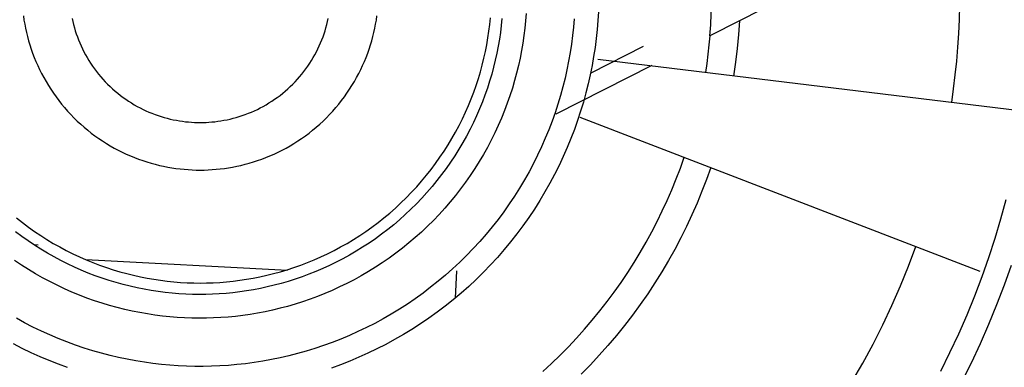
# Model space of a CAD drawing. Header units: millimetres. Extents: x -2637 to -1637, y 678 to 1678.
# Tile 277 of 348: x -2022.48 to -2014.21, y 1388 to 1390.92. Entities that reach past the tile are written whole.
import ezdxf

# ---------------------------------------------------------------- set-up
doc = ezdxf.new("R2010")
doc.units = ezdxf.units.MM
doc.layers.add('Make2D$B.SHOW mini', color=7, linetype='Continuous', true_color=0x000000)

msp = doc.modelspace()

# ---------------------------------------------------------------- linework, layer by layer
at = {"layer": 'Make2D$B.SHOW mini', "color": 18, "lineweight": -3, "true_color": 0x000000}
for points in [[(-2014.6184, 1391.8377), (-2016.4344, 1390.9123)], [(-2016.6833, 1390.7855), (-2016.6763, 1390.878), (-2016.6713, 1390.9706), (-2016.6683, 1391.0633), (-2016.6673, 1391.156)], [(-2014.6502, 1390.2244), (-2014.6342, 1390.3401), (-2014.6203, 1390.4561), (-2014.6086, 1390.5724), (-2014.599, 1390.6889), (-2014.5915, 1390.8056), (-2014.5861, 1390.9224), (-2014.5829, 1391.0392), (-2014.5819, 1391.156)], [(-2018.2269, 1390.9734), (-2018.2318, 1390.9117), (-2018.238, 1390.8495), (-2018.2458, 1390.7871), (-2018.255, 1390.7243), (-2018.2658, 1390.6614), (-2018.2781, 1390.5982), (-2018.292, 1390.5349), (-2018.3075, 1390.4716), (-2018.3246, 1390.4082), (-2018.3434, 1390.3448), (-2018.3638, 1390.2816), (-2018.3858, 1390.2185), (-2018.4095, 1390.1557), (-2018.4349, 1390.0931), (-2018.4619, 1390.0309), (-2018.4906, 1389.9691), (-2018.5209, 1389.9078), (-2018.5529, 1389.8471), (-2018.5865, 1389.7869), (-2018.6217, 1389.7274), (-2018.6585, 1389.6687), (-2018.6969, 1389.6107), (-2018.7368, 1389.5536), (-2018.7782, 1389.4974), (-2018.8212, 1389.4423), (-2018.8655, 1389.3881), (-2018.9113, 1389.3351), (-2018.9585, 1389.2832), (-2019.007, 1389.2325), (-2019.0567, 1389.1831), (-2019.1077, 1389.1349), (-2019.1599, 1389.0881), (-2019.2132, 1389.0427), (-2019.2676, 1388.9988), (-2019.3229, 1388.9563), (-2019.3793, 1388.9153), (-2019.4365, 1388.8758), (-2019.4945, 1388.8379), (-2019.5533, 1388.8016), (-2019.6128, 1388.7668), (-2019.673, 1388.7337), (-2019.7337, 1388.7022), (-2019.795, 1388.6724), (-2019.8566, 1388.6442), (-2019.9187, 1388.6177), (-2019.9811, 1388.5928), (-2020.0437, 1388.5695), (-2020.1066, 1388.548), (-2020.1695, 1388.528), (-2020.2326, 1388.5097), (-2020.2956, 1388.493), (-2020.3587, 1388.4779), (-2020.4216, 1388.4644), (-2020.4843, 1388.4524), (-2020.5469, 1388.442), (-2020.6092, 1388.4331), (-2020.6712, 1388.4256), (-2020.7328, 1388.4196), (-2020.7941, 1388.4151), (-2020.8549, 1388.4119), (-2020.9153, 1388.4101), (-2020.9757, 1388.4096), (-2021.0366, 1388.4105), (-2021.0979, 1388.4127), (-2021.1598, 1388.4164), (-2021.222, 1388.4215), (-2021.2846, 1388.428), (-2021.3475, 1388.4361), (-2021.4107, 1388.4457), (-2021.4741, 1388.4568), (-2021.5376, 1388.4695), (-2021.6012, 1388.4838), (-2021.6649, 1388.4997), (-2021.7286, 1388.5173), (-2021.7922, 1388.5364), (-2021.8557, 1388.5573), (-2021.919, 1388.5798), (-2021.982, 1388.604), (-2022.0447, 1388.6298), (-2022.107, 1388.6573), (-2022.1689, 1388.6865), (-2022.2303, 1388.7173), (-2022.2911, 1388.7497), (-2022.3512, 1388.7838), (-2022.4107, 1388.8195), (-2022.4693, 1388.8568), (-2022.5272, 1388.8956)], [(-2017.6197, 1390.988), (-2017.6243, 1390.9136), (-2017.6306, 1390.8387), (-2017.6386, 1390.7634), (-2017.6484, 1390.6876), (-2017.6601, 1390.6115), (-2017.6736, 1390.535), (-2017.6889, 1390.4583), (-2017.7062, 1390.3815), (-2017.7255, 1390.3046), (-2017.7467, 1390.2276), (-2017.7699, 1390.1506), (-2017.7951, 1390.0738), (-2017.8222, 1389.9972), (-2017.8515, 1389.9208), (-2017.8827, 1389.8447), (-2017.916, 1389.769), (-2017.9513, 1389.6939), (-2017.9886, 1389.6193), (-2018.0279, 1389.5453), (-2018.0692, 1389.4721), (-2018.1125, 1389.3997), (-2018.1578, 1389.3282), (-2018.205, 1389.2576), (-2018.2541, 1389.188), (-2018.3051, 1389.1196), (-2018.3579, 1389.0524), (-2018.4125, 1388.9864), (-2018.4688, 1388.9218), (-2018.5268, 1388.8586), (-2018.5865, 1388.7968), (-2018.6477, 1388.7366), (-2018.7105, 1388.6779), (-2018.7747, 1388.6209), (-2018.8403, 1388.5656), (-2018.9073, 1388.5121), (-2018.9755, 1388.4603), (-2019.0449, 1388.4104), (-2019.1154, 1388.3623), (-2019.1869, 1388.3162), (-2019.2594, 1388.272), (-2019.3328, 1388.2298), (-2019.407, 1388.1896), (-2019.4819, 1388.1514), (-2019.5574, 1388.1152), (-2019.6335, 1388.0811), (-2019.7101, 1388.049), (-2019.7871, 1388.0189), (-2019.8644, 1387.9909)], [(-2018.4309, 1390.9295), (-2018.4367, 1390.8719), (-2018.4439, 1390.8139), (-2018.4525, 1390.7558), (-2018.4625, 1390.6974), (-2018.4739, 1390.6388), (-2018.4868, 1390.5801), (-2018.5012, 1390.5214), (-2018.5171, 1390.4626), (-2018.5344, 1390.4039), (-2018.5533, 1390.3453), (-2018.5738, 1390.2868), (-2018.5957, 1390.2285), (-2018.6193, 1390.1705), (-2018.6443, 1390.1129), (-2018.6709, 1390.0556), (-2018.699, 1389.9987), (-2018.7287, 1389.9424), (-2018.7598, 1389.8866), (-2018.7925, 1389.8314), (-2018.8266, 1389.777), (-2018.8622, 1389.7232), (-2018.8992, 1389.6703), (-2018.9376, 1389.6182), (-2018.9774, 1389.567), (-2019.0186, 1389.5168), (-2019.061, 1389.4677), (-2019.1048, 1389.4195), (-2019.1497, 1389.3725), (-2019.1958, 1389.3267), (-2019.2431, 1389.2821), (-2019.2915, 1389.2387), (-2019.3409, 1389.1966), (-2019.3913, 1389.1558), (-2019.4427, 1389.1164), (-2019.4949, 1389.0784), (-2019.5479, 1389.0418), (-2019.6017, 1389.0067), (-2019.6563, 1388.973), (-2019.7115, 1388.9408), (-2019.7672, 1388.9101), (-2019.8235, 1388.8809), (-2019.8803, 1388.8532), (-2019.9375, 1388.8271), (-2019.9951, 1388.8025), (-2020.0529, 1388.7794), (-2020.111, 1388.7579), (-2020.1692, 1388.7379), (-2020.2276, 1388.7194), (-2020.2861, 1388.7024), (-2020.3445, 1388.6869), (-2020.403, 1388.6729), (-2020.4613, 1388.6604), (-2020.5195, 1388.6493), (-2020.5775, 1388.6396), (-2020.6353, 1388.6313), (-2020.6927, 1388.6244), (-2020.7499, 1388.6189), (-2020.8067, 1388.6147), (-2020.8631, 1388.6117), (-2020.9191, 1388.61), (-2020.975, 1388.6096), (-2021.0315, 1388.6104), (-2021.0884, 1388.6125), (-2021.1458, 1388.6158), (-2021.2035, 1388.6206), (-2021.2615, 1388.6266), (-2021.3198, 1388.6341), (-2021.3784, 1388.643), (-2021.4372, 1388.6533), (-2021.4961, 1388.6651), (-2021.5551, 1388.6784), (-2021.6141, 1388.6931), (-2021.6732, 1388.7094), (-2021.7322, 1388.7272), (-2021.791, 1388.7465), (-2021.8497, 1388.7674), (-2021.9081, 1388.7898), (-2021.9663, 1388.8137), (-2022.0241, 1388.8392), (-2022.0814, 1388.8663), (-2022.1383, 1388.8948), (-2022.1947, 1388.9249), (-2022.2504, 1388.9565), (-2022.3056, 1388.9896), (-2022.36, 1389.0242), (-2022.4136, 1389.0602), (-2022.4664, 1389.0976), (-2022.5183, 1389.1365)], [(-2017.8238, 1390.9281), (-2017.8297, 1390.8577), (-2017.8372, 1390.7868), (-2017.8465, 1390.7155), (-2017.8574, 1390.6439), (-2017.8701, 1390.5721), (-2017.8846, 1390.5), (-2017.9008, 1390.4277), (-2017.9189, 1390.3554), (-2017.9389, 1390.283), (-2017.9607, 1390.2106), (-2017.9843, 1390.1384), (-2018.0099, 1390.0663), (-2018.0374, 1389.9945), (-2018.0668, 1389.9229), (-2018.098, 1389.8518), (-2018.1312, 1389.7811), (-2018.1663, 1389.711), (-2018.2033, 1389.6414), (-2018.2422, 1389.5726), (-2018.2829, 1389.5045), (-2018.3254, 1389.4372), (-2018.3698, 1389.3709), (-2018.416, 1389.3055), (-2018.4639, 1389.2411), (-2018.5136, 1389.1779), (-2018.5649, 1389.1159), (-2018.6179, 1389.0551), (-2018.6724, 1388.9957), (-2018.7285, 1388.9376), (-2018.7861, 1388.8809), (-2018.8451, 1388.8258), (-2018.9055, 1388.7722), (-2018.9672, 1388.7202), (-2019.0302, 1388.6698), (-2019.0943, 1388.6211), (-2019.1596, 1388.5742), (-2019.2259, 1388.529), (-2019.2931, 1388.4857), (-2019.3613, 1388.4441), (-2019.4303, 1388.4044), (-2019.5001, 1388.3666), (-2019.5705, 1388.3307), (-2019.6415, 1388.2967), (-2019.7131, 1388.2646), (-2019.7851, 1388.2344), (-2019.8575, 1388.2061), (-2019.9302, 1388.1798), (-2020.0031, 1388.1554), (-2020.0762, 1388.1329), (-2020.1494, 1388.1122), (-2020.2226, 1388.0935), (-2020.2958, 1388.0766), (-2020.3688, 1388.0616), (-2020.4417, 1388.0484), (-2020.5144, 1388.037), (-2020.5867, 1388.0273), (-2020.6587, 1388.0194), (-2020.7303, 1388.0132), (-2020.8014, 1388.0086), (-2020.872, 1388.0057), (-2020.9421, 1388.0044), (-2021.0115, 1388.0046), (-2021.081, 1388.0063), (-2021.151, 1388.0096), (-2021.2215, 1388.0145), (-2021.2925, 1388.0211), (-2021.3638, 1388.0293), (-2021.4356, 1388.0393), (-2021.5076, 1388.0509), (-2021.5799, 1388.0644), (-2021.6524, 1388.0796), (-2021.725, 1388.0967), (-2021.7977, 1388.1156), (-2021.8703, 1388.1364), (-2021.9429, 1388.1591), (-2022.0153, 1388.1836), (-2022.0875, 1388.2101), (-2022.1595, 1388.2385), (-2022.231, 1388.2687), (-2022.3022, 1388.3009), (-2022.3728, 1388.335), (-2022.4429, 1388.371), (-2022.5123, 1388.4089)], [(-2022.5115, 1389.2539), (-2022.4619, 1389.2147), (-2022.4114, 1389.1769), (-2022.3601, 1389.1404), (-2022.3079, 1389.1054), (-2022.255, 1389.0718), (-2022.2015, 1389.0396), (-2022.1473, 1389.0089), (-2022.0925, 1388.9797), (-2022.0373, 1388.952), (-2021.9816, 1388.9258), (-2021.9255, 1388.9012), (-2021.8691, 1388.878), (-2021.8124, 1388.8564), (-2021.7555, 1388.8363), (-2021.6985, 1388.8177), (-2021.6414, 1388.8006), (-2021.5842, 1388.785), (-2021.5271, 1388.7708), (-2021.47, 1388.7582), (-2021.4131, 1388.7469), (-2021.3563, 1388.7371), (-2021.2997, 1388.7287), (-2021.2434, 1388.7216), (-2021.1874, 1388.7159), (-2021.1318, 1388.7115), (-2021.0765, 1388.7084), (-2021.0216, 1388.7066), (-2020.9673, 1388.706), (-2020.9129, 1388.7066), (-2020.858, 1388.7084), (-2020.8028, 1388.7115), (-2020.7471, 1388.7159), (-2020.6911, 1388.7216), (-2020.6348, 1388.7287), (-2020.5782, 1388.7371), (-2020.5215, 1388.7469), (-2020.4645, 1388.7582), (-2020.4074, 1388.7708), (-2020.3503, 1388.785), (-2020.2931, 1388.8006), (-2020.236, 1388.8177), (-2020.179, 1388.8363), (-2020.1221, 1388.8564), (-2020.0654, 1388.878), (-2020.009, 1388.9012), (-2019.9529, 1388.9258), (-2019.8972, 1388.952), (-2019.842, 1388.9797), (-2019.7872, 1389.0089), (-2019.7331, 1389.0396), (-2019.6795, 1389.0718), (-2019.6266, 1389.1054), (-2019.5745, 1389.1404), (-2019.5231, 1389.1769), (-2019.4726, 1389.2147), (-2019.423, 1389.2539), (-2019.3744, 1389.2945), (-2019.3268, 1389.3363), (-2019.2803, 1389.3793), (-2019.2349, 1389.4236), (-2019.1906, 1389.469), (-2019.1475, 1389.5156), (-2019.1057, 1389.5632), (-2019.0652, 1389.6118), (-2019.026, 1389.6614), (-2018.9881, 1389.7119), (-2018.9517, 1389.7632), (-2018.9166, 1389.8153), (-2018.883, 1389.8682), (-2018.8508, 1389.9218), (-2018.8202, 1389.976), (-2018.791, 1390.0307), (-2018.7633, 1390.086), (-2018.7371, 1390.1417), (-2018.7124, 1390.1978), (-2018.6893, 1390.2542), (-2018.6677, 1390.3109), (-2018.6475, 1390.3677), (-2018.6289, 1390.4248), (-2018.6118, 1390.4819), (-2018.5962, 1390.539), (-2018.5821, 1390.5962), (-2018.5694, 1390.6532), (-2018.5582, 1390.7102), (-2018.5483, 1390.767), (-2018.5399, 1390.8236), (-2018.5329, 1390.8799), (-2018.5272, 1390.9359)], [(-2022.4534, 1390.9525), (-2022.4482, 1390.9178), (-2022.4422, 1390.8831), (-2022.4353, 1390.8482), (-2022.4276, 1390.8133), (-2022.4189, 1390.7783), (-2022.4094, 1390.7433), (-2022.3989, 1390.7083), (-2022.3875, 1390.6734), (-2022.3752, 1390.6386), (-2022.3619, 1390.6039), (-2022.3478, 1390.5693), (-2022.3327, 1390.535), (-2022.3166, 1390.5009), (-2022.2997, 1390.4671), (-2022.2818, 1390.4336), (-2022.263, 1390.4004), (-2022.2433, 1390.3676), (-2022.2228, 1390.3352), (-2022.2013, 1390.3033), (-2022.179, 1390.2718), (-2022.1558, 1390.2409), (-2022.1318, 1390.2106), (-2022.107, 1390.1808), (-2022.0814, 1390.1517), (-2022.055, 1390.1232), (-2022.0279, 1390.0954), (-2022.0001, 1390.0683), (-2021.9716, 1390.0419), (-2021.9425, 1390.0163), (-2021.9127, 1389.9915), (-2021.8824, 1389.9675), (-2021.8514, 1389.9443), (-2021.82, 1389.922), (-2021.7881, 1389.9005), (-2021.7557, 1389.8799), (-2021.7229, 1389.8602), (-2021.6897, 1389.8415), (-2021.6562, 1389.8236), (-2021.6224, 1389.8066), (-2021.5883, 1389.7906), (-2021.5539, 1389.7755), (-2021.5194, 1389.7613), (-2021.4847, 1389.7481), (-2021.4499, 1389.7358), (-2021.415, 1389.7244), (-2021.38, 1389.7139), (-2021.345, 1389.7044), (-2021.31, 1389.6957), (-2021.2751, 1389.6879), (-2021.2402, 1389.6811), (-2021.2054, 1389.675), (-2021.1708, 1389.6699), (-2021.1363, 1389.6656), (-2021.102, 1389.6621), (-2021.068, 1389.6594), (-2021.0341, 1389.6575), (-2021.0006, 1389.6564), (-2020.9673, 1389.656), (-2020.934, 1389.6564), (-2020.9004, 1389.6575), (-2020.8666, 1389.6594), (-2020.8325, 1389.6621), (-2020.7982, 1389.6656), (-2020.7637, 1389.6699), (-2020.7291, 1389.675), (-2020.6943, 1389.6811), (-2020.6595, 1389.6879), (-2020.6245, 1389.6957), (-2020.5895, 1389.7044), (-2020.5545, 1389.7139), (-2020.5196, 1389.7244), (-2020.4846, 1389.7358), (-2020.4498, 1389.7481), (-2020.4151, 1389.7613), (-2020.3806, 1389.7755), (-2020.3463, 1389.7906), (-2020.3122, 1389.8066), (-2020.2783, 1389.8236), (-2020.2448, 1389.8415), (-2020.2116, 1389.8602), (-2020.1788, 1389.8799), (-2020.1465, 1389.9005), (-2020.1145, 1389.922), (-2020.0831, 1389.9443), (-2020.0522, 1389.9675), (-2020.0218, 1389.9915), (-2019.9921, 1390.0163), (-2019.9629, 1390.0419), (-2019.9344, 1390.0683), (-2019.9066, 1390.0954), (-2019.8795, 1390.1232), (-2019.8531, 1390.1517), (-2019.8275, 1390.1808), (-2019.8027, 1390.2106), (-2019.7787, 1390.2409), (-2019.7556, 1390.2718), (-2019.7332, 1390.3033), (-2019.7118, 1390.3352), (-2019.6912, 1390.3676), (-2019.6715, 1390.4004), (-2019.6527, 1390.4336), (-2019.6348, 1390.4671), (-2019.6179, 1390.5009), (-2019.6019, 1390.535), (-2019.5868, 1390.5693), (-2019.5726, 1390.6039), (-2019.5593, 1390.6386), (-2019.547, 1390.6734), (-2019.5356, 1390.7083), (-2019.5252, 1390.7433), (-2019.5156, 1390.7783), (-2019.507, 1390.8133), (-2019.4992, 1390.8482), (-2019.4923, 1390.8831), (-2019.4863, 1390.9178), (-2019.4811, 1390.9525)], [(-2022.0439, 1390.9303), (-2022.0382, 1390.9047), (-2022.0318, 1390.879), (-2022.0248, 1390.8533), (-2022.0171, 1390.8277), (-2022.0088, 1390.8021), (-2021.9997, 1390.7766), (-2021.99, 1390.7511), (-2021.9796, 1390.7258), (-2021.9686, 1390.7006), (-2021.9568, 1390.6756), (-2021.9444, 1390.6508), (-2021.9313, 1390.6262), (-2021.9175, 1390.6019), (-2021.9031, 1390.5778), (-2021.888, 1390.5541), (-2021.8722, 1390.5307), (-2021.8558, 1390.5076), (-2021.8389, 1390.4849), (-2021.8213, 1390.4627), (-2021.8031, 1390.4409), (-2021.7843, 1390.4195), (-2021.765, 1390.3986), (-2021.7451, 1390.3782), (-2021.7247, 1390.3583), (-2021.7038, 1390.339), (-2021.6824, 1390.3202), (-2021.6606, 1390.302), (-2021.6383, 1390.2844), (-2021.6157, 1390.2674), (-2021.5926, 1390.2511), (-2021.5692, 1390.2353), (-2021.5455, 1390.2202), (-2021.5214, 1390.2058), (-2021.4971, 1390.192), (-2021.4725, 1390.1789), (-2021.4477, 1390.1665), (-2021.4227, 1390.1547), (-2021.3975, 1390.1436), (-2021.3722, 1390.1332), (-2021.3467, 1390.1235), (-2021.3212, 1390.1145), (-2021.2956, 1390.1062), (-2021.2699, 1390.0985), (-2021.2443, 1390.0915), (-2021.2186, 1390.0851), (-2021.193, 1390.0794), (-2021.1674, 1390.0744), (-2021.1419, 1390.07), (-2021.1165, 1390.0662), (-2021.0912, 1390.063), (-2021.0661, 1390.0605), (-2021.0411, 1390.0585), (-2021.0163, 1390.0571), (-2020.9917, 1390.0563), (-2020.9673, 1390.056), (-2020.9428, 1390.0563), (-2020.9182, 1390.0571), (-2020.8934, 1390.0585), (-2020.8684, 1390.0605), (-2020.8433, 1390.063), (-2020.818, 1390.0662), (-2020.7926, 1390.07), (-2020.7671, 1390.0744), (-2020.7415, 1390.0794), (-2020.7159, 1390.0851), (-2020.6903, 1390.0915), (-2020.6646, 1390.0985), (-2020.6389, 1390.1062), (-2020.6133, 1390.1145), (-2020.5878, 1390.1235), (-2020.5624, 1390.1332), (-2020.537, 1390.1436), (-2020.5119, 1390.1547), (-2020.4868, 1390.1665), (-2020.462, 1390.1789), (-2020.4375, 1390.192), (-2020.4131, 1390.2058), (-2020.3891, 1390.2202), (-2020.3653, 1390.2353), (-2020.3419, 1390.2511), (-2020.3189, 1390.2674), (-2020.2962, 1390.2844), (-2020.2739, 1390.302), (-2020.2521, 1390.3202), (-2020.2307, 1390.339), (-2020.2098, 1390.3583), (-2020.1894, 1390.3782), (-2020.1696, 1390.3986), (-2020.1502, 1390.4195), (-2020.1315, 1390.4409), (-2020.1133, 1390.4627), (-2020.0957, 1390.4849), (-2020.0787, 1390.5076), (-2020.0623, 1390.5307), (-2020.0466, 1390.5541), (-2020.0315, 1390.5778), (-2020.017, 1390.6019), (-2020.0033, 1390.6262), (-2019.9902, 1390.6508), (-2019.9777, 1390.6756), (-2019.966, 1390.7006), (-2019.9549, 1390.7258), (-2019.9445, 1390.7511), (-2019.9348, 1390.7766), (-2019.9258, 1390.8021), (-2019.9174, 1390.8277), (-2019.9097, 1390.8533), (-2019.9027, 1390.879), (-2019.8964, 1390.9047), (-2019.8907, 1390.9303)], [(-2016.4344, 1390.9123), (-2016.6833, 1390.7855)], [(-2016.4344, 1390.9123), (-2016.4422, 1390.7956), (-2016.453, 1390.679), (-2016.4668, 1390.5627), (-2016.4836, 1390.4469)], [(-2016.6833, 1390.7855), (-2016.6907, 1390.7079), (-2016.6995, 1390.6303), (-2016.7098, 1390.553), (-2016.7214, 1390.4758)], [(-2017.244, 1390.6962), (-2017.6851, 1390.4715)], [(-2014.078, 1390.1549), (-2017.6252, 1390.5859)], [(-2017.9742, 1390.1278), (-2017.1692, 1390.5379)], [(-2017.7774, 1390.1016), (-2014.4144, 1388.8057)], [(-2018.0878, 1387.9625), (-2018.0146, 1388.03), (-2017.9429, 1388.0994), (-2017.8727, 1388.1704), (-2017.8042, 1388.2431), (-2017.7373, 1388.3174), (-2017.6722, 1388.3933), (-2017.6089, 1388.4707), (-2017.5473, 1388.5495), (-2017.4877, 1388.6296), (-2017.43, 1388.7111), (-2017.3742, 1388.7938), (-2017.3205, 1388.8776), (-2017.2688, 1388.9626), (-2017.2191, 1389.0485), (-2017.1716, 1389.1354), (-2017.1262, 1389.2231), (-2017.0829, 1389.3117), (-2017.0418, 1389.4009), (-2017.0028, 1389.4907), (-2016.966, 1389.5811), (-2016.9315, 1389.672), (-2016.8991, 1389.7633)], [(-2016.6755, 1389.6771), (-2016.7113, 1389.577), (-2016.7496, 1389.4774), (-2016.7904, 1389.3783), (-2016.8337, 1389.2798), (-2016.8795, 1389.182), (-2016.9278, 1389.085), (-2016.9785, 1388.989), (-2017.0316, 1388.8939), (-2017.0872, 1388.8), (-2017.1451, 1388.7071), (-2017.2053, 1388.6156), (-2017.2678, 1388.5254), (-2017.3325, 1388.4367), (-2017.3995, 1388.3494), (-2017.4685, 1388.2638), (-2017.5397, 1388.1798), (-2017.6128, 1388.0976), (-2017.6879, 1388.0172), (-2017.7649, 1387.9387)], [(-2014.1969, 1389.4046), (-2014.2409, 1389.2424), (-2014.2892, 1389.0803), (-2014.3416, 1388.9184), (-2014.3984, 1388.757), (-2014.4594, 1388.5962), (-2014.5246, 1388.4361), (-2014.5942, 1388.2769), (-2014.668, 1388.1188), (-2014.7461, 1387.9619)], [(-2022.3292, 1389.0244), (-2022.3629, 1389.0261)], [(-2015.4893, 1387.875), (-2015.3977, 1388.033), (-2015.311, 1388.1929), (-2015.2293, 1388.3545), (-2015.1525, 1388.5175), (-2015.0807, 1388.6817), (-2015.014, 1388.8469), (-2014.9522, 1389.0129)], [(-2021.9285, 1388.9025), (-2020.2321, 1388.8136)], [(-2014.1523, 1388.8545), (-2014.2106, 1388.6884), (-2014.2734, 1388.523), (-2014.3405, 1388.3583), (-2014.412, 1388.1946), (-2014.488, 1388.032), (-2014.5683, 1387.8706)], [(-2018.8122, 1388.8087), (-2018.8242, 1388.5789)], [(-2022.0818, 1387.995), (-2022.1586, 1388.0232), (-2022.2351, 1388.0533), (-2022.3112, 1388.0855), (-2022.3869, 1388.1198), (-2022.462, 1388.156), (-2022.5365, 1388.1943)]]:
    msp.add_lwpolyline(points, dxfattribs=at)

doc.saveas('drawing.dxf')
